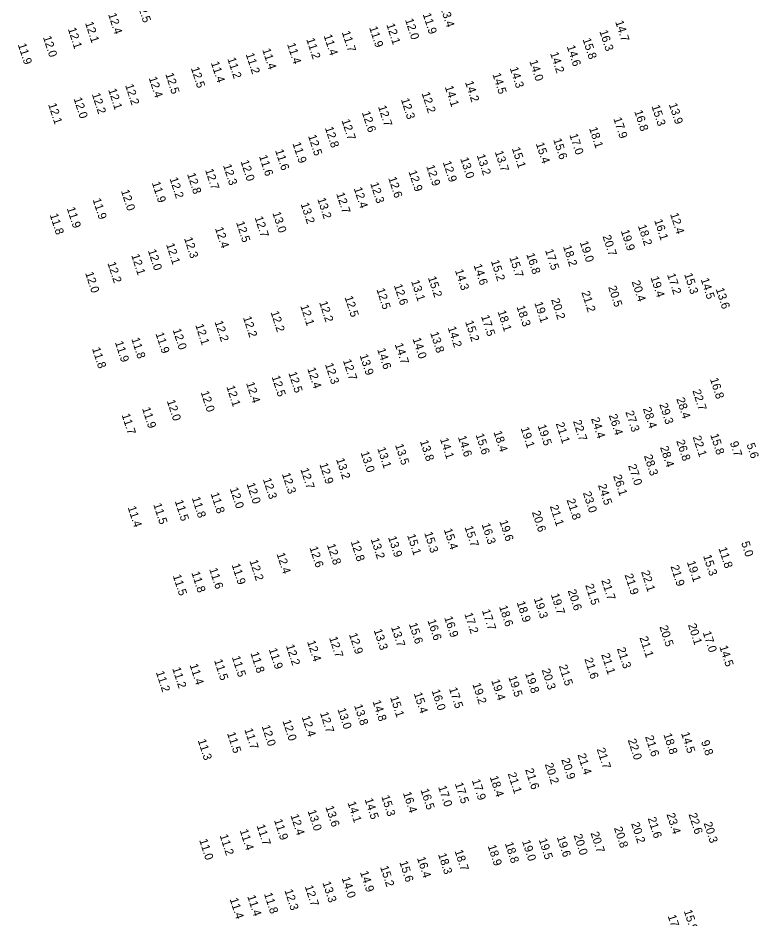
# Model space of a CAD drawing. Extents: x 1023796 to 1112670, y 656573 to 837340.
# Drawn here: x 1089661 to 1090103, y 708831 to 709370 of the extents above; entities that cross this region are included whole.
import ezdxf

# ---------------------------------------------------------------- set-up
doc = ezdxf.new("R2010")
doc.units = 0
doc.layers.add('V-TOPO-SOUN', color=7, linetype='Continuous')

msp = doc.modelspace()

# ---------------------------------------------------------------- texts
at = {"layer": 'V-TOPO-SOUN'}
for s, p in [('12.5 ', (1089731.44, 709378.81)), ('12.4 ', (1089714.33, 709371.87)), ('11.9 ', (1089902.33, 709371.91)), ('13.4 ', (1089912.83, 709375.99)), ('12.1 ', (1089700.54, 709366.73)), ('12.0 ', (1089891.77, 709368.63)), ('14.7 ', (1090017.37, 709367.44)), ('12.1 ', (1089690.25, 709363.18)), ('11.7 ', (1089853.98, 709361.17)), ('11.9 ', (1089870.33, 709363.95)), ('12.1 ', (1089880.61, 709365.7)), ('16.3 ', (1090007.92, 709361.74)), ('12.0 ', (1089675.39, 709358.19)), ('11.2 ', (1089832.75, 709356.96)), ('11.4 ', (1089843.13, 709359.13)), ('15.8 ', (1089997.88, 709356.93)), ('11.9 ', (1089660.36, 709353.77)), ('11.4 ', (1089806.42, 709350.76)), ('11.4 ', (1089821.27, 709354.03)), ('14.6 ', (1089988.44, 709352.64)), ('11.2 ', (1089785.58, 709345.32)), ('11.2 ', (1089796.55, 709348.05)), ('14.2 ', (1089978.47, 709348.6)), ('12.5 ', (1089763.79, 709339.71)), ('11.4 ', (1089775.71, 709342.91)), ('14.3 ', (1089954.36, 709339.66)), ('14.0 ', (1089966.04, 709343.85)), ('12.5 ', (1089748.51, 709336.12)), ('14.5 ', (1089943.99, 709336.06)), ('12.2 ', (1089724.5, 709329.47)), ('12.4 ', (1089738.57, 709333.85)), ('14.2 ', (1089927.63, 709331.3)), ('12.2 ', (1089704.58, 709324.16)), ('12.1 ', (1089714.38, 709326.75)), ('12.2 ', (1089901.66, 709324.69)), ('14.1 ', (1089915.56, 709328.47)), ('12.1 ', (1089678.48, 709318.03)), ('12.0 ', (1089693.68, 709321.47)), ('12.3 ', (1089889.3, 709321.01)), ('13.9 ', (1090049.45, 709318.06)), ('12.6 ', (1089865.97, 709313.19)), ('12.7 ', (1089875.64, 709316.66)), ('16.8 ', (1090028.76, 709313.87)), ('15.3 ', (1090039.07, 709316.96)), ('12.7 ', (1089853.83, 709308.46)), ('17.9 ', (1090016.26, 709309.54)), ('12.8 ', (1089843.89, 709303.98)), ('18.1 ', (1090001.75, 709303.74)), ('12.5 ', (1089833.81, 709299.18)), ('15.6 ', (1089980.32, 709296.99)), ('17.0 ', (1089989.99, 709299.82)), ('11.9 ', (1089824.49, 709294.71)), ('15.1 ', (1089955.61, 709291.69)), ('15.4 ', (1089969.93, 709294.56)), ('11.6 ', (1089804.5, 709287.03)), ('11.6 ', (1089814.14, 709290.46)), ('13.2 ', (1089934.6, 709287.52)), ('13.7 ', (1089945.42, 709289.62)), ('12.3 ', (1089783, 709281.54)), ('12.0 ', (1089793.46, 709284)), ('12.9 ', (1089904.41, 709281.09)), ('12.9 ', (1089914.35, 709283.45)), ('13.0 ', (1089924.75, 709285.62)), ('12.8 ', (1089761.55, 709276.31)), ('12.7 ', (1089772.27, 709278.84)), ('12.9 ', (1089893.83, 709277.83)), ('11.9 ', (1089740.46, 709271.13)), ('12.2 ', (1089751.03, 709273.67)), ('12.3 ', (1089870.96, 709270.73)), ('12.6 ', (1089881.73, 709274)), ('12.0 ', (1089722.01, 709266.32)), ('12.7 ', (1089850.65, 709264.64)), ('12.4 ', (1089861.11, 709267.77)), ('11.9 ', (1089705.05, 709261.16)), ('13.2 ', (1089839.35, 709261.48)), ('11.9 ', (1089689.61, 709255.92)), ('13.2 ', (1089829.37, 709258.52)), ('11.8 ', (1089679.41, 709252.02)), ('12.7 ', (1089801.89, 709250.39)), ('13.0 ', (1089812.47, 709253.13)), ('16.1 ', (1090040.68, 709248.66)), ('12.4 ', (1090050.2, 709252.41)), ('12.4 ', (1089778.18, 709243.97)), ('12.5 ', (1089790.81, 709247.4)), ('18.2 ', (1090030.96, 709245.41)), ('12.3 ', (1089759.71, 709237.91)), ('20.7 ', (1090009.81, 709239.17)), ('19.9 ', (1090020.73, 709242.38)), ('12.1 ', (1089748.94, 709234.3)), ('18.2 ', (1089986.19, 709233.07)), ('19.0 ', (1089996.21, 709235.58)), ('12.1 ', (1089728.14, 709227.83)), ('12.0 ', (1089738.08, 709230.66)), ('15.7 ', (1089954.09, 709226.48)), ('16.8 ', (1089964.22, 709228.42)), ('17.5 ', (1089975.44, 709230.82)), ('12.2 ', (1089713.92, 709223.11)), ('14.6 ', (1089932.75, 709221.84)), ('15.2 ', (1089943.08, 709224.3)), ('12.0 ', (1089700.61, 709217.19)), ('14.3 ', (1089921.6, 709218.76)), ('17.2 ', (1090048.37, 709216.27)), ('15.3 ', (1090058.58, 709216.45)), ('13.1 ', (1089895.4, 709212.27)), ('15.2 ', (1089905.45, 709214.49)), ('20.4 ', (1090027.22, 709211.98)), ('19.4 ', (1090038.47, 709214.55)), ('14.5 ', (1090068.45, 709213.47)), ('12.5 ', (1089874.67, 709207.39)), ('12.6 ', (1089885.1, 709209.87)), ('21.2 ', (1089997.17, 709205.68)), ('20.5 ', (1090013.15, 709208.82)), ('13.6 ', (1090077.46, 709207.63)), ('12.2 ', (1089840.46, 709199.67)), ('12.5 ', (1089855.64, 709202.74)), ('20.2 ', (1089979.07, 709201.29)), ('12.1 ', (1089829.16, 709197.53)), ('18.1 ', (1089947.06, 709194.17)), ('18.3 ', (1089958.4, 709197.03)), ('19.1 ', (1089969.06, 709199.31)), ('12.2 ', (1089794.95, 709190.63)), ('12.2 ', (1089811.41, 709193.79)), ('17.5 ', (1089937.21, 709191.32)), ('12.1 ', (1089766.42, 709186.07)), ('12.2 ', (1089777.95, 709188)), ('14.2 ', (1089917.27, 709184.54)), ('15.2 ', (1089927.69, 709188.06)), ('11.9 ', (1089742.62, 709181.02)), ('12.0 ', (1089752.87, 709183.27)), ('13.8 ', (1089906.81, 709181.35)), ('11.9 ', (1089718.39, 709175.8)), ('11.8 ', (1089728.18, 709177.87)), ('14.7 ', (1089885.63, 709174.57)), ('14.0 ', (1089896.27, 709177.84)), ('11.8 ', (1089704.7, 709172.05)), ('13.9 ', (1089864.6, 709167.98)), ('14.6 ', (1089875.11, 709171.54)), ('12.3 ', (1089843.92, 709162.66)), ('12.7 ', (1089854.65, 709164.93)), ('12.5 ', (1089822.07, 709157.46)), ('12.4 ', (1089833.36, 709160)), ('12.4 ', (1089796.78, 709151.35)), ('12.5 ', (1089812.03, 709155.2)), ('16.8 ', (1090073.99, 709153.82)), ('12.0 ', (1089769.6, 709145.99)), ('12.1 ', (1089785, 709149.24)), ('22.7 ', (1090063.52, 709146.83)), ('12.0 ', (1089749.41, 709140.72)), ('28.4 ', (1090053.92, 709141.99)), ('11.9 ', (1089734.6, 709136.24)), ('28.4 ', (1090033.9, 709136.21)), ('29.3 ', (1090043.74, 709138.67)), ('11.7 ', (1089722.38, 709132.44)), ('24.4 ', (1090002.95, 709130.2)), ('26.4 ', (1090013.52, 709132.12)), ('27.3 ', (1090023.47, 709134.1)), ('19.1 ', (1089960.88, 709124.45)), ('19.5 ', (1089971.03, 709125.91)), ('21.1 ', (1089981.85, 709127.22)), ('22.7 ', (1089992.15, 709128.58)), ('14.6 ', (1089923.35, 709119.2)), ('15.6 ', (1089933.94, 709120.54)), ('18.4 ', (1089944.66, 709122.12)), ('22.1 ', (1090063.69, 709119.18)), ('15.8 ', (1090074.18, 709120.44)), ('13.5 ', (1089885.83, 709114.37)), ('13.8 ', (1089900.66, 709116.63)), ('14.1 ', (1089912.64, 709117.93)), ('26.8 ', (1090053.91, 709116.75)), ('9.7', (1090085.91, 709115.79)), ('5.6', (1090095.87, 709114.73)), ('13.0 ', (1089865.22, 709109.89)), ('13.1 ', (1089875.17, 709112.37)), ('28.3 ', (1090034.55, 709107.89)), ('28.4 ', (1090044.19, 709113)), ('12.9 ', (1089840.58, 709102.94)), ('13.2 ', (1089850.58, 709105.8)), ('12.7 ', (1089829.23, 709099.91)), ('27.0 ', (1090025.06, 709102.13)), ('12.3 ', (1089806.81, 709093.94)), ('12.3 ', (1089818.21, 709097.06)), ('26.1 ', (1090016.16, 709095.92)), ('12.0 ', (1089787.07, 709088.3)), ('12.0 ', (1089797.08, 709091.07)), ('24.5 ', (1090007.1, 709090.35)), ('11.8 ', (1089764.35, 709082.7)), ('11.8 ', (1089775.57, 709085.32)), ('21.8 ', (1089988.35, 709081.54)), ('23.0 ', (1089998.04, 709085.79)), ('11.4 ', (1089726.01, 709077.11)), ('11.5 ', (1089741.29, 709078.89)), ('11.5 ', (1089754.16, 709080.81)), ('21.1 ', (1089978.3, 709077.79)), ('20.6 ', (1089967.58, 709074.26)), ('15.7 ', (1089927.35, 709065.32)), ('16.3 ', (1089937.56, 709066.93)), ('19.6 ', (1089948.14, 709068.75)), ('15.1 ', (1089893, 709060.44)), ('15.3 ', (1089903.23, 709061.79)), ('15.4 ', (1089914.97, 709063.76)), ('12.8 ', (1089845.1, 709054.63)), ('12.8 ', (1089859.25, 709056.7)), ('13.2 ', (1089871.24, 709058.1)), ('13.9 ', (1089881.64, 709059.17)), ('5.0', (1090092.66, 709055.95)), ('12.4 ', (1089814.98, 709049.29)), ('12.6 ', (1089834.64, 709053.04)), ('11.8 ', (1090079.13, 709052.62)), ('12.2 ', (1089798.82, 709045.1)), ('19.1 ', (1090060.22, 709044.4)), ('15.3 ', (1090069.93, 709048.08)), ('11.8 ', (1089764.09, 709038.04)), ('11.6 ', (1089774.71, 709040.21)), ('11.9 ', (1089788.12, 709042.79)), ('22.1 ', (1090032.87, 709038.59)), ('21.9 ', (1090050.43, 709041.83)), ('11.5 ', (1089752.97, 709036.24)), ('21.7 ', (1090009.09, 709033.45)), ('21.9 ', (1090022.98, 709036.73)), ('20.6 ', (1089989, 709027.33)), ('21.5 ', (1089999.45, 709030.61)), ('19.3 ', (1089968.74, 709022.58)), ('19.7 ', (1089978.9, 709024.9)), ('18.6 ', (1089947.98, 709017.76)), ('18.9 ', (1089958.5, 709020.3)), ('16.9 ', (1089915.17, 709011.27)), ('17.2 ', (1089927.19, 709013.45)), ('17.7 ', (1089937.7, 709015.46)), ('15.6 ', (1089894.06, 709007.38)), ('16.6 ', (1089905.17, 709009.45)), ('20.5 ', (1090043.81, 709005.76)), ('20.1 ', (1090060.86, 709006.89)), ('12.9 ', (1089858.26, 709001.25)), ('13.3 ', (1089873.05, 709003.68)), ('13.7 ', (1089883.4, 709005.52)), ('17.0 ', (1090069.67, 709002.34)), ('12.4 ', (1089833.23, 708996.81)), ('12.7 ', (1089846.4, 708999.13)), ('21.1 ', (1090031.91, 708999.23)), ('11.8 ', (1089799.38, 708989.95)), ('11.9 ', (1089810.33, 708992.26)), ('12.2 ', (1089820.59, 708994.44)), ('21.3 ', (1090018.44, 708992.66)), ('14.5 ', (1090079.63, 708993.79)), ('11.5 ', (1089777.65, 708985.6)), ('11.5 ', (1089788.26, 708987.59)), ('21.6 ', (1089998.95, 708986.43)), ('21.1 ', (1090009.05, 708989.14)), ('11.2 ', (1089752.64, 708980.83)), ('11.4 ', (1089763.02, 708982.87)), ('20.3 ', (1089973.42, 708979.96)), ('21.5 ', (1089983.65, 708982.34)), ('11.2 ', (1089742.88, 708978.58)), ('19.4 ', (1089943.31, 708973.59)), ('19.5 ', (1089953.51, 708975.68)), ('19.8 ', (1089963.5, 708977.83)), ('17.5 ', (1089918.03, 708968.78)), ('19.2 ', (1089932, 708971.39)), ('15.1 ', (1089882.86, 708963.52)), ('15.4 ', (1089896.99, 708965.81)), ('16.0 ', (1089907.62, 708967.56)), ('13.8 ', (1089861.32, 708958.66)), ('14.8 ', (1089872.32, 708961.12)), ('12.4 ', (1089830.01, 708951.8)), ('12.7 ', (1089840.93, 708954.13)), ('13.0 ', (1089851.37, 708956.44)), ('12.0 ', (1089818.55, 708949.38)), ('11.5 ', (1089785.41, 708942.05)), ('11.7 ', (1089795.75, 708944.32)), ('12.0 ', (1089806.1, 708946.25)), ('18.8 ', (1090046.18, 708941.34)), ('14.5 ', (1090056.74, 708942.04)), ('11.3 ', (1089767.87, 708937.86)), ('22.0 ', (1090024.89, 708938.02)), ('21.6 ', (1090035.25, 708940.01)), ('9.8', (1090068.66, 708937.13)), ('21.7 ', (1090006.33, 708932.6)), ('20.9 ', (1089985.14, 708926.37)), ('21.4 ', (1089994.83, 708929.21)), ('21.6 ', (1089963.54, 708920.36)), ('20.2 ', (1089975.27, 708923.57)), ('18.4 ', (1089942.41, 708915.88)), ('21.1 ', (1089953.13, 708917.9)), ('17.0 ', (1089911.56, 708910.02)), ('17.5 ', (1089921.52, 708911.91)), ('17.9 ', (1089931.69, 708913.93)), ('15.3 ', (1089877.57, 708904.27)), ('16.4 ', (1089890.5, 708906.35)), ('16.5 ', (1089901, 708908.23)), ('13.6 ', (1089844.18, 708897.99)), ('14.1 ', (1089857.38, 708900.55)), ('14.5 ', (1089867.62, 708902.51)), ('12.4 ', (1089823.3, 708892.97)), ('13.0 ', (1089833.57, 708895.59)), ('23.4 ', (1090048.04, 708893.67)), ('22.6 ', (1090061.21, 708893.63)), ('11.9 ', (1089813.47, 708890.08)), ('20.2 ', (1090026.88, 708888.15)), ('21.6 ', (1090036.79, 708891.2)), ('20.3 ', (1090070.23, 708888.3)), ('11.4 ', (1089792.97, 708883.96)), ('11.7 ', (1089803.06, 708886.82)), ('20.7 ', (1090002.65, 708882.41)), ('20.8 ', (1090016.63, 708885.42)), ('11.0 ', (1089768.76, 708878.19)), ('11.2 ', (1089780.98, 708880.95)), ('19.0 ', (1089961.66, 708877.56)), ('19.5 ', (1089971.63, 708878.51)), ('19.6 ', (1089982.46, 708879.92)), ('20.0 ', (1089992.53, 708881.09)), ('18.7 ', (1089921.39, 708871.68)), ('18.9 ', (1089941.2, 708874.7)), ('18.8 ', (1089951.43, 708876.31)), ('16.4 ', (1089898.91, 708867.49)), ('18.3 ', (1089911.5, 708869.68)), ('15.2 ', (1089876.87, 708862.12)), ('15.6 ', (1089888.37, 708865.04)), ('14.0 ', (1089853.89, 708855.46)), ('14.9 ', (1089864.88, 708859.01)), ('12.7 ', (1089831.85, 708850.44)), ('13.3 ', (1089842.38, 708852.75)), ('11.4 ', (1089797.48, 708844.58)), ('11.8 ', (1089807.48, 708846.07)), ('12.3 ', (1089819.69, 708848.11)), ('11.4 ', (1089786.97, 708842.93)), ('15.9 ', (1090058.36, 708835.86)), ('17.4 ', (1090048.78, 708832.86))]:
    msp.add_text(s, height=5, rotation=288, dxfattribs=at).set_placement(p)

doc.saveas('drawing.dxf')
